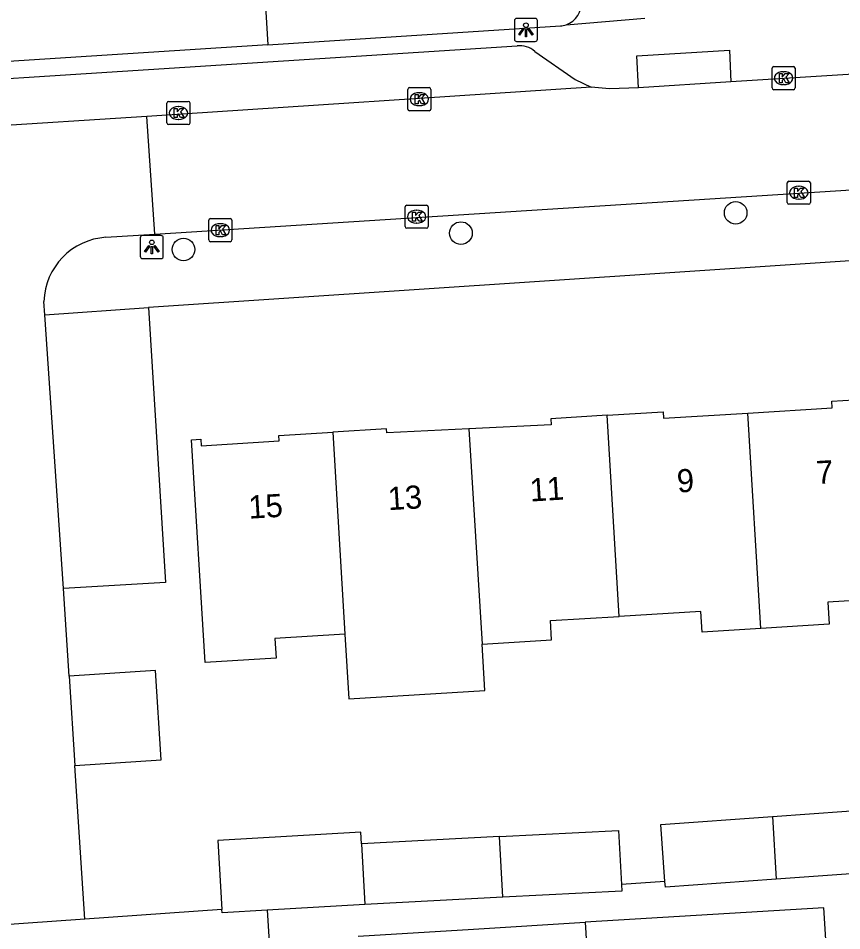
# Model space of a CAD drawing. Extents: x 159689 to 160786, y 387323 to 388339.
# Drawn here: x 160616.3 to 160651.95, y 387930.07 to 387969.58 of the extents above; entities that cross this region are included whole.
import ezdxf

# ---------------------------------------------------------------- set-up
doc = ezdxf.new("R2010")
doc.units = 0
for name, color, linetype in [('IMGEO_Boom', 7, 'Continuous'), ('IMGEO_Groenvoorziening', 7, 'Continuous'), ('IMGEO_Kolk', 7, 'Continuous'), ('IMGEO_Lichtpunt', 7, 'Continuous'), ('IMGEO_Pand', 7, 'Continuous'), ('IMGEO_Pand_nummerreeks', 7, 'Continuous'), ('IMGEO_Parkeervlak_open', 7, 'Continuous'), ('IMGEO_Rijbaan_lokaal_open', 7, 'Continuous'), ('IMGEO_Voetpad_open', 7, 'Continuous')]:
    doc.layers.add(name, color=color, linetype=linetype)

msp = doc.modelspace()

# ---------------------------------------------------------------- linework, layer by layer
at = {"layer": 'IMGEO_Boom'}
for centre in [(160647.355, 387961.15), (160635.465, 387960.274), (160623.458, 387959.563)]:
    msp.add_circle(centre, 0.489, dxfattribs=at)
at = {"layer": 'IMGEO_Groenvoorziening'}
msp.add_lwpolyline([(160626.789, 387973.67), (160627.108, 387968.428)], dxfattribs=at)
at = {"layer": 'IMGEO_Kolk'}
for p, q in [((160648.93, 387966.556), (160648.93, 387967.408)), ((160649.005, 387967.482), (160649.857, 387967.482)), ((160649.418, 387967.262), (160649.443, 387967.262)), ((160649.931, 387967.408), (160649.931, 387966.556)), ((160649.441, 387966.702), (160649.416, 387966.702)), ((160633.163, 387965.644), (160633.163, 387966.496)), ((160633.238, 387966.57), (160634.09, 387966.57)), ((160633.651, 387966.35), (160633.676, 387966.35)), ((160634.164, 387966.496), (160634.164, 387965.644)), ((160649.857, 387966.482), (160649.005, 387966.482)), ((160622.81, 387965.972), (160623.662, 387965.972)), ((160622.735, 387965.046), (160622.735, 387965.898)), ((160623.223, 387965.752), (160623.248, 387965.752)), ((160623.736, 387965.898), (160623.736, 387965.046)), ((160634.09, 387965.57), (160633.238, 387965.57)), ((160633.674, 387965.79), (160633.649, 387965.79)), ((160623.246, 387965.192), (160623.221, 387965.192)), ((160623.662, 387964.972), (160622.81, 387964.972)), ((160649.587, 387961.595), (160649.587, 387962.447)), ((160649.662, 387962.521), (160650.514, 387962.521)), ((160650.588, 387962.447), (160650.588, 387961.595)), ((160650.075, 387962.301), (160650.1, 387962.301)), ((160650.098, 387961.741), (160650.073, 387961.741)), ((160633.047, 387960.556), (160633.047, 387961.408)), ((160633.122, 387961.482), (160633.974, 387961.482)), ((160633.535, 387961.262), (160633.56, 387961.262)), ((160634.048, 387961.408), (160634.048, 387960.556)), ((160650.514, 387961.521), (160649.662, 387961.521)), ((160624.547, 387959.975), (160624.547, 387960.827)), ((160624.622, 387960.901), (160625.474, 387960.901)), ((160625.548, 387960.827), (160625.548, 387959.975)), ((160625.035, 387960.681), (160625.06, 387960.681)), ((160633.974, 387960.482), (160633.122, 387960.482)), ((160633.558, 387960.702), (160633.533, 387960.702)), ((160625.058, 387960.121), (160625.033, 387960.121)), ((160625.474, 387959.901), (160624.622, 387959.901))]:
    msp.add_line(p, q, dxfattribs=at)
for points in [[(160648.93, 387966.556), (160648.93, 387967.408)], [(160649.005, 387967.482), (160649.857, 387967.482)], [(160649.251, 387967.182), (160649.374, 387967.182), (160649.374, 387967.031), (160649.504, 387967.182), (160649.668, 387967.182), (160649.522, 387967.031), (160649.675, 387966.782), (160649.523, 387966.782), (160649.438, 387966.946), (160649.374, 387966.879), (160649.374, 387966.782), (160649.251, 387966.782), (160649.251, 387967.182)], [(160649.931, 387967.408), (160649.931, 387966.556)], [(160633.163, 387965.644), (160633.163, 387966.496)], [(160633.238, 387966.57), (160634.09, 387966.57)], [(160634.164, 387966.496), (160634.164, 387965.644)], [(160649.857, 387966.482), (160649.005, 387966.482)], [(160622.81, 387965.972), (160623.662, 387965.972)], [(160633.484, 387966.27), (160633.607, 387966.27), (160633.607, 387966.119), (160633.737, 387966.27), (160633.901, 387966.27), (160633.755, 387966.119), (160633.908, 387965.87), (160633.756, 387965.87), (160633.671, 387966.034), (160633.607, 387965.967), (160633.607, 387965.87), (160633.484, 387965.87), (160633.484, 387966.27)], [(160622.735, 387965.046), (160622.735, 387965.898)], [(160623.056, 387965.672), (160623.179, 387965.672), (160623.179, 387965.521), (160623.309, 387965.672), (160623.473, 387965.672), (160623.327, 387965.521), (160623.48, 387965.272), (160623.328, 387965.272), (160623.243, 387965.436), (160623.179, 387965.369), (160623.179, 387965.272), (160623.056, 387965.272), (160623.056, 387965.672)], [(160623.736, 387965.898), (160623.736, 387965.046)], [(160634.09, 387965.57), (160633.238, 387965.57)], [(160623.662, 387964.972), (160622.81, 387964.972)], [(160649.587, 387961.595), (160649.587, 387962.447)], [(160649.662, 387962.521), (160650.514, 387962.521)], [(160650.588, 387962.447), (160650.588, 387961.595)], [(160649.908, 387962.221), (160650.031, 387962.221), (160650.031, 387962.07), (160650.161, 387962.221), (160650.325, 387962.221), (160650.179, 387962.07), (160650.332, 387961.821), (160650.18, 387961.821), (160650.095, 387961.985), (160650.031, 387961.918), (160650.031, 387961.821), (160649.908, 387961.821), (160649.908, 387962.221)], [(160633.047, 387960.556), (160633.047, 387961.408)], [(160633.122, 387961.482), (160633.974, 387961.482)], [(160633.368, 387961.182), (160633.491, 387961.182), (160633.491, 387961.031), (160633.621, 387961.182), (160633.785, 387961.182), (160633.639, 387961.031), (160633.792, 387960.782), (160633.64, 387960.782), (160633.555, 387960.946), (160633.491, 387960.879), (160633.491, 387960.782), (160633.368, 387960.782), (160633.368, 387961.182)], [(160634.048, 387961.408), (160634.048, 387960.556)], [(160650.514, 387961.521), (160649.662, 387961.521)], [(160624.547, 387959.975), (160624.547, 387960.827)], [(160624.622, 387960.901), (160625.474, 387960.901)], [(160625.548, 387960.827), (160625.548, 387959.975)], [(160624.868, 387960.601), (160624.991, 387960.601), (160624.991, 387960.45), (160625.121, 387960.601), (160625.285, 387960.601), (160625.139, 387960.45), (160625.292, 387960.201), (160625.14, 387960.201), (160625.055, 387960.365), (160624.991, 387960.298), (160624.991, 387960.201), (160624.868, 387960.201), (160624.868, 387960.601)], [(160633.974, 387960.482), (160633.122, 387960.482)], [(160625.474, 387959.901), (160624.622, 387959.901)]]:
    msp.add_lwpolyline(points, dxfattribs=at)
for centre, start, end in [((160649.007, 387967.406), 91.552, 178.448), ((160649.007, 387967.406), 91.552, 178.448), ((160649.855, 387967.406), 1.552, 88.448), ((160649.855, 387967.406), 1.552, 88.448), ((160633.24, 387966.494), 91.552, 178.448), ((160633.24, 387966.494), 91.552, 178.448), ((160634.088, 387966.494), 1.552, 88.448), ((160634.088, 387966.494), 1.552, 88.448), ((160649.007, 387966.558), 181.552, 268.448), ((160649.007, 387966.558), 181.552, 268.448), ((160649.855, 387966.558), 271.552, 358.448), ((160649.855, 387966.558), 271.552, 358.448), ((160622.812, 387965.896), 91.552, 178.448), ((160622.812, 387965.896), 91.552, 178.448), ((160623.66, 387965.896), 1.552, 88.448), ((160623.66, 387965.896), 1.552, 88.448), ((160633.24, 387965.646), 181.552, 268.448), ((160633.24, 387965.646), 181.552, 268.448), ((160634.088, 387965.646), 271.552, 358.448), ((160634.088, 387965.646), 271.552, 358.448), ((160622.812, 387965.048), 181.552, 268.448), ((160622.812, 387965.048), 181.552, 268.448), ((160623.66, 387965.048), 271.552, 358.448), ((160623.66, 387965.048), 271.552, 358.448), ((160649.664, 387962.445), 91.552, 178.448), ((160649.664, 387962.445), 91.552, 178.448), ((160650.512, 387962.445), 1.552, 88.448), ((160650.512, 387962.445), 1.552, 88.448), ((160649.664, 387961.597), 181.552, 268.448), ((160649.664, 387961.597), 181.552, 268.448), ((160650.512, 387961.597), 271.552, 358.448), ((160650.512, 387961.597), 271.552, 358.448), ((160633.124, 387961.406), 91.552, 178.448), ((160633.124, 387961.406), 91.552, 178.448), ((160633.972, 387961.406), 1.552, 88.448), ((160633.972, 387961.406), 1.552, 88.448), ((160624.624, 387960.825), 91.552, 178.448), ((160624.624, 387960.825), 91.552, 178.448), ((160625.472, 387960.825), 1.552, 88.448), ((160625.472, 387960.825), 1.552, 88.448), ((160633.124, 387960.558), 181.552, 268.448), ((160633.124, 387960.558), 181.552, 268.448), ((160633.972, 387960.558), 271.552, 358.448), ((160633.972, 387960.558), 271.552, 358.448), ((160624.624, 387959.977), 181.552, 268.448), ((160624.624, 387959.977), 181.552, 268.448), ((160625.472, 387959.977), 271.552, 358.448), ((160625.472, 387959.977), 271.552, 358.448)]:
    msp.add_arc(centre, 0.0765, start, end, dxfattribs=at)
for centre, major_axis, ratio, start_param, end_param in [((160649.417, 387966.982), (-0.387, 0.002), 0.722429, 4.712389, 7.853982), ((160649.442, 387966.982), (-0.39, 0.002), 0.717154, 1.570796, 4.712389), ((160633.65, 387966.07), (-0.387, 0.002), 0.722429, 4.712389, 7.853982), ((160633.675, 387966.07), (-0.39, 0.002), 0.717154, 1.570796, 4.712389), ((160623.222, 387965.472), (-0.387, 0.002), 0.722429, 4.712389, 7.853982), ((160623.247, 387965.472), (-0.39, 0.002), 0.717154, 1.570796, 4.712389), ((160650.074, 387962.021), (-0.387, 0.002), 0.722429, 4.712389, 7.853982), ((160650.099, 387962.021), (-0.39, 0.002), 0.717154, 1.570796, 4.712389), ((160633.534, 387960.982), (-0.387, 0.002), 0.722429, 4.712389, 7.853982), ((160633.559, 387960.982), (-0.39, 0.002), 0.717154, 1.570796, 4.712389), ((160625.034, 387960.401), (-0.387, 0.002), 0.722429, 4.712389, 7.853982), ((160625.059, 387960.401), (-0.39, 0.002), 0.717154, 1.570796, 4.712389)]:
    msp.add_ellipse(centre, major_axis=major_axis, ratio=ratio, start_param=start_param, end_param=end_param, dxfattribs=at)
at = {"layer": 'IMGEO_Lichtpunt'}
for p, q in [((160637.777, 387969.475), (160637.777, 387968.668)), ((160637.777, 387969.475), (160637.777, 387968.668)), ((160638.679, 387969.57), (160637.871, 387969.57)), ((160638.679, 387969.57), (160637.871, 387969.57)), ((160638.773, 387968.668), (160638.773, 387969.475)), ((160638.773, 387968.668), (160638.773, 387969.475)), ((160637.871, 387968.574), (160638.679, 387968.574)), ((160637.871, 387968.574), (160638.679, 387968.574)), ((160621.585, 387960.074), (160621.585, 387959.267)), ((160621.585, 387960.074), (160621.585, 387959.267)), ((160622.487, 387960.169), (160621.679, 387960.169)), ((160622.487, 387960.169), (160621.679, 387960.169)), ((160622.581, 387959.267), (160622.581, 387960.074)), ((160622.581, 387959.267), (160622.581, 387960.074)), ((160621.679, 387959.173), (160622.487, 387959.173)), ((160621.679, 387959.173), (160622.487, 387959.173))]:
    msp.add_line(p, q, dxfattribs=at)
for points in [[(160638.151, 387969.139), (160638.19, 387969.111), (160638.002, 387968.849), (160637.964, 387968.876), (160638.151, 387969.139)], [(160638.253, 387969.091), (160638.3, 387969.091), (160638.3, 387968.769), (160638.253, 387968.769), (160638.253, 387969.091)], [(160638.363, 387969.111), (160638.401, 387969.138), (160638.588, 387968.876), (160638.549, 387968.848), (160638.363, 387969.111)], [(160621.959, 387959.738), (160621.998, 387959.71), (160621.81, 387959.448), (160621.772, 387959.475), (160621.959, 387959.738)], [(160622.061, 387959.69), (160622.108, 387959.69), (160622.108, 387959.368), (160622.061, 387959.368), (160622.061, 387959.69)], [(160622.171, 387959.71), (160622.209, 387959.737), (160622.396, 387959.475), (160622.357, 387959.447), (160622.171, 387959.71)]]:
    msp.add_lwpolyline(points, dxfattribs=at)
for centre in [(160638.276, 387969.273), (160622.084, 387959.872)]:
    msp.add_circle(centre, 0.0994, dxfattribs=at)
for centre, start, end in [((160637.871, 387969.475), 90, 180), ((160637.871, 387969.475), 90, 180), ((160638.679, 387969.475), 0, 90), ((160638.679, 387969.475), 0, 90), ((160637.871, 387968.668), 180, 270), ((160637.871, 387968.668), 180, 270), ((160638.679, 387968.668), 270, 0), ((160638.679, 387968.668), 270, 360), ((160621.679, 387960.074), 90, 180), ((160621.679, 387960.074), 90, 180), ((160622.487, 387960.074), 0, 90), ((160622.487, 387960.074), 0, 90), ((160621.679, 387959.267), 180, 270), ((160621.679, 387959.267), 180, 270), ((160622.487, 387959.267), 270, 0), ((160622.487, 387959.267), 270, 360)]:
    msp.add_arc(centre, 0.0946, start, end, dxfattribs=at)
at = {"layer": 'IMGEO_Pand'}
for points in [[(160647.885, 387952.481), (160651.532, 387952.706), (160651.514, 387952.991), (160653.905, 387953.138)], [(160641.788, 387952.383), (160644.221, 387952.532), (160644.238, 387952.257), (160647.885, 387952.481)], [(160648.451, 387943.156), (160647.885, 387952.481)], [(160641.788, 387952.383), (160639.353, 387952.233), (160639.368, 387951.976), (160635.812, 387951.801)], [(160642.317, 387943.676), (160641.788, 387952.383)], [(160635.812, 387951.801), (160632.256, 387951.626), (160632.247, 387951.798), (160629.915, 387951.654)], [(160635.812, 387951.801), (160636.379, 387942.472)], [(160630.445, 387942.909), (160627.409, 387942.722), (160627.462, 387941.867), (160624.391, 387941.678), (160623.797, 387951.327), (160624.203, 387951.352), (160624.221, 387951.064), (160627.601, 387951.272), (160627.587, 387951.511), (160629.915, 387951.654)], [(160629.915, 387951.654), (160630.445, 387942.909)], [(160654.43, 387944.484), (160651.344, 387944.294), (160651.403, 387943.337), (160648.451, 387943.156)], [(160648.451, 387943.156), (160645.9, 387942.999), (160645.845, 387943.893), (160642.317, 387943.676)], [(160636.379, 387942.472), (160639.389, 387942.657), (160639.338, 387943.493), (160642.317, 387943.676)], [(160630.445, 387942.909), (160630.618, 387940.111), (160636.502, 387940.474), (160636.379, 387942.472)], [(160618.753, 387937.227), (160622.486, 387937.468), (160622.238, 387941.328), (160618.504, 387941.088)], [(160618.504, 387941.088), (160618.753, 387937.227)], [(160648.945, 387935.018), (160653.759, 387935.363), (160653.953, 387932.65)], [(160644.295, 387932.201), (160644.118, 387934.672), (160648.945, 387935.018)], [(160648.945, 387935.018), (160649.11, 387932.302)], [(160631.156, 387933.834), (160631.127, 387934.331), (160624.944, 387933.972), (160625.118, 387930.986)], [(160637.137, 387934.141), (160642.289, 387934.405), (160642.409, 387932.066)], [(160637.137, 387934.141), (160631.156, 387933.834)], [(160637.272, 387931.515), (160637.137, 387934.141)], [(160631.156, 387933.834), (160631.309, 387931.203)], [(160653.953, 387932.65), (160649.11, 387932.302)], [(160642.409, 387932.066), (160642.424, 387931.78), (160637.272, 387931.515)], [(160649.11, 387932.302), (160644.312, 387931.958), (160644.295, 387932.201)], [(160631.309, 387931.203), (160627.075, 387930.956)], [(160637.272, 387931.515), (160631.309, 387931.203)], [(160627.075, 387930.956), (160625.126, 387930.843), (160625.118, 387930.986)], [(160631.018, 387929.829), (160636.009, 387930.136), (160640.843, 387930.433)], [(160640.843, 387930.433), (160641.033, 387927.347), (160640.098, 387927.289), (160640.277, 387924.378)]]:
    msp.add_lwpolyline(points, dxfattribs=at)
at = {"layer": 'IMGEO_Parkeervlak_open'}
msp.add_lwpolyline([(160621.937, 387957.044), (160622.678, 387945.146), (160618.259, 387944.883)], dxfattribs=at)
at = {"layer": 'IMGEO_Rijbaan_lokaal_open'}
for points in [[(160667.665, 387968.1), (160647.14, 387966.825)], [(160647.14, 387966.825), (160643.144, 387966.556)], [(160641.098, 387966.584), (160621.872, 387965.315)], [(160643.144, 387966.556), (160641.888, 387966.515), (160641.098, 387966.584)], [(160621.872, 387965.315), (160607.4, 387964.393)], [(160622.208, 387960.225), (160621.872, 387965.315)], [(160622.208, 387960.225), (160667.081, 387963.077), (160668.462, 387963.165)], [(160620.1, 387960.091), (160622.208, 387960.225)], [(160617.451, 387956.732), (160617.411, 387957.315)], [(160618.259, 387944.883), (160617.451, 387956.732)], [(160618.504, 387941.088), (160618.259, 387944.883)], [(160619.182, 387930.567), (160618.753, 387937.227)], [(160625.118, 387930.986), (160619.182, 387930.567)], [(160627.075, 387930.956), (160627.162, 387929.584)], [(160619.182, 387930.567), (160614.066, 387930.2)]]:
    msp.add_lwpolyline(points, dxfattribs=at)
msp.add_arc((160620.286, 387957.22), 2.877, 93.708, 178.1161, dxfattribs=at)
at = {"layer": 'IMGEO_Voetpad_open'}
for points in [[(160640.012, 387969.294), (160643.426, 387969.58)], [(160627.108, 387968.428), (160639.774, 387969.246)], [(160523.486, 387961.044), (160565.961, 387963.763), (160637.893, 387968.376)], [(160627.108, 387968.428), (160613.403, 387967.543)], [(160638.657, 387968.138), (160640.407, 387966.926), (160641.098, 387966.584)], [(160643.144, 387966.556), (160643.083, 387967.949), (160647.088, 387968.198), (160647.14, 387966.825)], [(160670.374, 387960.279), (160667.292, 387960.074), (160621.937, 387957.044)], [(160617.451, 387956.732), (160621.937, 387957.044)], [(160644.295, 387932.201), (160642.409, 387932.066)], [(160651.273, 387929.455), (160651.176, 387931.063), (160640.843, 387930.433)]]:
    msp.add_lwpolyline(points, dxfattribs=at)
for centre, radius, start, end in [((160639.709, 387970.198), 0.954, 288.5307, 8.1252), ((160639.717, 387970.143), 0.899, 273.6385, 289.1664), ((160638.014, 387967.42), 0.964, 48.1684, 97.226)]:
    msp.add_arc(centre, radius, start, end, dxfattribs=at)

# ---------------------------------------------------------------- texts
at = {"layer": 'IMGEO_Pand_nummerreeks'}
for s, rotation, p in [('7', 3.4926, (160650.87, 387949.403)), ('11', 3.4926, (160638.467, 387948.647)), ('9', 3.4926, (160644.841, 387949.035)), ('13', 3.495, (160632.324, 387948.272)), ('15', 3.4926, (160626.295, 387947.904))]:
    msp.add_text(s, height=1, rotation=rotation, dxfattribs=at).set_placement(p)

doc.saveas('drawing.dxf')
